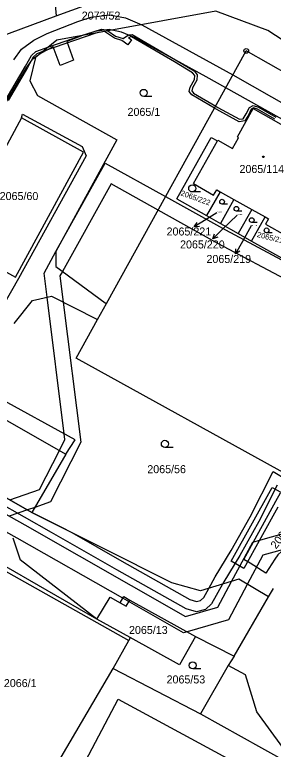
# Model space of a CAD drawing. Extents: x -593183 to -588034, y -1130415 to -1124994.
# Drawn here: x -590378.3 to -590323.3, y -1128610.7 to -1128454.6 of the extents above; entities that cross this region are included whole.
import ezdxf

# ---------------------------------------------------------------- set-up
doc = ezdxf.new("R2010")
doc.units = 0
for name, color, linetype in [('Vrstva 1', 7, 'Continuous'), ('Vrstva 16', 7, 'Continuous'), ('Vrstva 18', 7, 'Continuous'), ('Vrstva 19', 7, 'Continuous'), ('Vrstva 24', 7, 'Continuous'), ('Vrstva 25', 7, 'Continuous'), ('Vrstva 27', 7, 'Continuous'), ('Vrstva 4', 7, 'Continuous')]:
    doc.layers.add(name, color=color, linetype=linetype)

msp = doc.modelspace()

# ---------------------------------------------------------------- linework, layer by layer
at = {"layer": 'Vrstva 1'}
for p, q in [((-590371.83, -1128429.44), (-590369.41, -1128454.82)), ((-590369.41, -1128454.82), (-590354.91, -1128449.52)), ((-590383.84, -1128460.1), (-590369.41, -1128454.82)), ((-590335.49, -1128453.85), (-590369.27, -1128460.02)), ((-590324.44, -1128457.98), (-590335.49, -1128453.85)), ((-590314.51, -1128464.42), (-590324.44, -1128457.98)), ((-590369.27, -1128460.02), (-590373.86, -1128463.71)), ((-590358.75, -1128515.93), (-590329.01, -1128462.28)), ((-590317.11, -1128469.05), (-590329.01, -1128462.28)), ((-590373.86, -1128463.71), (-590375.07, -1128468.64)), ((-590375.07, -1128468.64), (-590373.4, -1128471.77)), ((-590373.4, -1128471.77), (-590356.54, -1128481.17)), ((-590327.53, -1128474.55), (-590313.66, -1128482.38)), ((-590376.82, -1128476.52), (-590391.25, -1128503.11)), ((-590376.82, -1128476.52), (-590376.56, -1128475.75)), ((-590363.61, -1128483.8), (-590376.82, -1128476.52)), ((-590376.56, -1128475.75), (-590363.93, -1128482.58)), ((-590356.54, -1128481.17), (-590369.51, -1128504.87)), ((-590343.79, -1128493.72), (-590336.47, -1128480.67)), ((-590340.25, -1128490.48), (-590335.16, -1128481.4)), ((-590336.47, -1128480.67), (-590335.16, -1128481.4)), ((-590363.93, -1128482.58), (-590363.09, -1128484.57)), ((-590378.07, -1128510.35), (-590363.61, -1128483.8)), ((-590363.09, -1128484.57), (-590377.44, -1128510.63)), ((-590334.6, -1128492.21), (-590337.47, -1128497.28)), ((-590335.3, -1128491.82), (-590334.6, -1128492.21)), ((-590334.6, -1128492.21), (-590331.69, -1128493.83)), ((-590343.79, -1128493.72), (-590337.47, -1128497.28)), ((-590331.69, -1128493.83), (-590334.53, -1128498.94)), ((-590331.69, -1128493.83), (-590327.84, -1128495.97)), ((-590327.84, -1128495.97), (-590330.74, -1128501.08)), ((-590327.84, -1128495.97), (-590325, -1128497.55)), ((-590337.47, -1128497.28), (-590334.53, -1128498.94)), ((-590327.9, -1128502.68), (-590325, -1128497.55)), ((-590334.53, -1128498.94), (-590330.74, -1128501.08)), ((-590330.74, -1128501.08), (-590327.9, -1128502.68)), ((-590391.25, -1128503.11), (-590378.07, -1128510.35)), ((-590327.9, -1128502.68), (-590321.55, -1128506.26)), ((-590369.51, -1128504.87), (-590369.5, -1128508.08)), ((-590369.5, -1128508.08), (-590359.04, -1128515.79)), ((-590377.44, -1128510.63), (-590380.7, -1128516.35)), ((-590378.39, -1128520.2), (-590374.48, -1128515.31)), ((-590374.48, -1128515.31), (-590370.45, -1128514.36)), ((-590370.45, -1128514.36), (-590360.76, -1128519.3)), ((-590359.04, -1128515.79), (-590358.75, -1128515.93)), ((-590360.65, -1128519.36), (-590358.75, -1128515.93)), ((-590365.2, -1128527.58), (-590360.65, -1128519.36)), ((-590360.76, -1128519.3), (-590360.65, -1128519.36)), ((-590319.76, -1128552.62), (-590365.2, -1128527.58)), ((-590398.64, -1128530.19), (-590367.35, -1128547.97)), ((-590365.43, -1128544.89), (-590384.05, -1128534.69)), ((-590360.77, -1128583.02), (-590435.96, -1128539.82)), ((-590374.61, -1128560.36), (-590405.61, -1128542.7)), ((-590367.35, -1128547.97), (-590365.43, -1128544.89)), ((-590367.35, -1128547.97), (-590374.61, -1128560.36)), ((-590344.86, -1128575.28), (-590374.61, -1128560.36)), ((-590378.65, -1128565.76), (-590377.06, -1128570.43)), ((-590360.77, -1128583.02), (-590377.06, -1128570.43)), ((-590384.13, -1128570.71), (-590354, -1128587.52)), ((-590330.63, -1128574.55), (-590338.76, -1128577.03)), ((-590324.26, -1128578.26), (-590330.63, -1128574.55)), ((-590338.76, -1128577.03), (-590344.86, -1128575.28)), ((-590324.26, -1128578.26), (-590323.23, -1128576.5)), ((-590360.77, -1128583.02), (-590357.97, -1128578.31)), ((-590357.97, -1128578.31), (-590355.84, -1128579.52)), ((-590355.84, -1128579.52), (-590355.08, -1128578.23)), ((-590355.08, -1128578.23), (-590353.75, -1128578.97)), ((-590331.6, -1128590.88), (-590324.26, -1128578.26)), ((-590353.75, -1128578.97), (-590339.8, -1128586.72)), ((-590353.68, -1128586.93), (-590360.77, -1128583.02)), ((-590357.29, -1128593.49), (-590354, -1128587.52)), ((-590353.68, -1128586.93), (-590354, -1128587.52)), ((-590343.18, -1128592.72), (-590353.68, -1128586.93)), ((-590339.8, -1128586.72), (-590343.18, -1128592.72)), ((-590339.8, -1128586.72), (-590331.6, -1128590.88)), ((-590331.6, -1128590.88), (-590332.89, -1128592.86)), ((-590374, -1128621.89), (-590357.29, -1128593.49)), ((-590357.29, -1128593.49), (-590338.75, -1128603.15)), ((-590332.89, -1128592.86), (-590338.75, -1128603.15)), ((-590364.79, -1128616.11), (-590356.23, -1128600.01)), ((-590356.23, -1128600.01), (-590303.31, -1128628.56)), ((-590338.75, -1128603.15), (-590325.81, -1128610.34)), ((-590325.81, -1128610.34), (-590304.85, -1128621.96))]:
    msp.add_line(p, q, dxfattribs=at)
for points in [[(-590335.16, -1128481.4), (-590335.06, -1128481.23), (-590331.92, -1128482.99), (-590330.65, -1128480.72), (-590330.91, -1128480.57), (-590327.53, -1128474.55)], [(-590340.25, -1128490.48), (-590335.95, -1128492.92), (-590335.3, -1128491.82)], [(-590324.93, -1128499.07), (-590320.62, -1128501.49), (-590315.59, -1128492.44)], [(-590325, -1128497.55), (-590324.3, -1128497.94), (-590324.93, -1128499.07)], [(-590328.22, -1128571.13), (-590329.5, -1128570.31), (-590322.72, -1128557.97), (-590321.73, -1128556.19)], [(-590318.19, -1128567.78), (-590319.57, -1128567.75), (-590320.66, -1128568.13), (-590321.5, -1128568.66), (-590322.27, -1128569.36), (-590322.91, -1128570.26), (-590324.87, -1128573.26), (-590328.22, -1128571.13)]]:
    msp.add_lwpolyline(points, dxfattribs=at)
at = {"layer": 'Vrstva 16'}
for p, q in [((-590335.29, -1128496.66), (-590337.53, -1128498.08)), ((-590330.98, -1128497.16), (-590333.98, -1128500.09)), ((-590327.95, -1128499.48), (-590329.83, -1128502.81))]:
    msp.add_line(p, q, dxfattribs=at)
at = {"layer": 'Vrstva 24'}
for radius in [0.5, 0.0327]:
    msp.add_circle((-590329.01, -1128462.28), radius, dxfattribs=at)
at = {"layer": 'Vrstva 25'}
for p, q in [((-590349.08, -1128471.95), (-590350.83, -1128471.95)), ((-590338.76, -1128492.25), (-590340.51, -1128492.25)), ((-590332.99, -1128494.82), (-590334.16, -1128494.82)), ((-590329.95, -1128496.31), (-590331.12, -1128496.31)), ((-590337.53, -1128498.08), (-590340.06, -1128499.69)), ((-590333.98, -1128500.09), (-590336.13, -1128502.19)), ((-590326.69, -1128498.74), (-590327.86, -1128498.74)), ((-590323.53, -1128500.91), (-590324.7, -1128500.91)), ((-590329.83, -1128502.81), (-590331.3, -1128505.42)), ((-590344.57, -1128546.52), (-590346.32, -1128546.52)), ((-590338.66, -1128593.58), (-590340.41, -1128593.58))]:
    msp.add_line(p, q, dxfattribs=at)
for points in [[(-590338.95, -1128499.57), (-590340.06, -1128499.69), (-590339.49, -1128498.73)], [(-590335.06, -1128501.84), (-590336.13, -1128502.19), (-590335.76, -1128501.13)], [(-590330.38, -1128504.8), (-590331.3, -1128505.42), (-590331.25, -1128504.31)]]:
    msp.add_lwpolyline(points, dxfattribs=at)
for centre, radius in [((-590350.83, -1128471.2), 0.75), ((-590325.38, -1128484.79), 0.175), ((-590325.38, -1128484.79), 0.15), ((-590340.51, -1128491.5), 0.75), ((-590334.16, -1128494.32), 0.503), ((-590331.12, -1128495.81), 0.503), ((-590327.86, -1128498.24), 0.503), ((-590324.7, -1128500.41), 0.503), ((-590346.32, -1128545.77), 0.75), ((-590340.41, -1128592.83), 0.75)]:
    msp.add_circle(centre, radius, dxfattribs=at)
at = {"layer": 'Vrstva 27'}
for p, q in [((-590361.97, -1128455.13), (-590358.13, -1128454.65)), ((-590358.13, -1128454.65), (-590354.68, -1128455.25)), ((-590371.37, -1128458.6), (-590364.82, -1128456.06)), ((-590364.82, -1128456.06), (-590361.97, -1128455.13)), ((-590354.68, -1128455.25), (-590351.24, -1128456.73)), ((-590364.28, -1128459.11), (-590359.81, -1128457.69)), ((-590361.19, -1128458.13), (-590363.85, -1128459.03)), ((-590358.15, -1128457.75), (-590361.19, -1128458.13)), ((-590359.81, -1128457.69), (-590358.77, -1128457.83)), ((-590358.77, -1128457.83), (-590358.45, -1128458.04)), ((-590358.45, -1128458.04), (-590356.84, -1128459.14)), ((-590357.52, -1128457.87), (-590358.15, -1128457.75)), ((-590355.54, -1128458.27), (-590357.52, -1128457.87)), ((-590351.24, -1128456.73), (-590336.14, -1128465)), ((-590374.21, -1128460), (-590371.37, -1128458.6)), ((-590360.97, -1128458.5), (-590372.14, -1128462.33)), ((-590370.99, -1128461.41), (-590364.28, -1128459.11)), ((-590363.85, -1128459.03), (-590367.15, -1128460.29)), ((-590359.15, -1128458.17), (-590360.97, -1128458.5)), ((-590357.06, -1128459.6), (-590359.15, -1128458.17)), ((-590355.48, -1128460.06), (-590357.06, -1128459.6)), ((-590356.84, -1128459.14), (-590355.19, -1128459.62)), ((-590352.64, -1128459.52), (-590355.54, -1128458.27)), ((-590355.19, -1128459.62), (-590354.08, -1128458.87)), ((-590354.08, -1128458.87), (-590353.29, -1128458.8)), ((-590353.41, -1128459.32), (-590354.07, -1128459.46)), ((-590354.07, -1128459.46), (-590353.41, -1128459.92)), ((-590344.29, -1128464.6), (-590353.41, -1128459.32)), ((-590353.29, -1128458.8), (-590344.03, -1128464.16)), ((-590337.56, -1128467.76), (-590352.64, -1128459.52)), ((-590376.8, -1128461.9), (-590374.21, -1128460)), ((-590367.15, -1128460.29), (-590365.73, -1128464.25)), ((-590354.17, -1128460.98), (-590355.48, -1128460.06)), ((-590353.41, -1128459.92), (-590354.17, -1128460.98)), ((-590378.41, -1128464.17), (-590376.8, -1128461.9)), ((-590374.71, -1128463.26), (-590373.78, -1128462.44)), ((-590372.66, -1128462.74), (-590374.64, -1128464.18)), ((-590373.78, -1128462.44), (-590370.99, -1128461.41)), ((-590372.14, -1128462.33), (-590373.52, -1128462.88)), ((-590370.05, -1128461.42), (-590372.66, -1128462.74)), ((-590368.62, -1128465.37), (-590370.05, -1128461.42)), ((-590375.97, -1128465.56), (-590374.71, -1128463.26)), ((-590374.64, -1128464.18), (-590375.95, -1128466.09)), ((-590374.31, -1128463.58), (-590375.53, -1128465.8)), ((-590373.52, -1128462.88), (-590374.31, -1128463.58)), ((-590365.73, -1128464.25), (-590368.62, -1128465.37)), ((-590344.03, -1128464.16), (-590340.12, -1128466.53)), ((-590380.1, -1128472.57), (-590375.97, -1128465.56)), ((-590375.53, -1128465.8), (-590379.66, -1128472.81)), ((-590340.46, -1128466.91), (-590344.29, -1128464.6)), ((-590336.14, -1128465), (-590331.85, -1128467.4)), ((-590376.61, -1128467.14), (-590392.13, -1128493.26)), ((-590375.95, -1128466.09), (-590376.61, -1128467.14)), ((-590339.98, -1128467.54), (-590340.46, -1128466.91)), ((-590340.12, -1128466.53), (-590339.48, -1128467.38)), ((-590339.48, -1128467.38), (-590339.52, -1128468.53)), ((-590331.85, -1128467.4), (-590301.08, -1128484.84)), ((-590340.96, -1128469.97), (-590340.02, -1128468.39)), ((-590339.52, -1128468.53), (-590340.48, -1128470.15)), ((-590340.02, -1128468.39), (-590339.98, -1128467.54)), ((-590333.35, -1128470.11), (-590337.56, -1128467.76)), ((-590341.13, -1128470.89), (-590340.96, -1128469.97)), ((-590340.48, -1128470.15), (-590340.59, -1128470.77)), ((-590312.21, -1128481.95), (-590333.35, -1128470.11)), ((-590340.58, -1128471.64), (-590341.13, -1128470.89)), ((-590340.59, -1128470.77), (-590340.24, -1128471.26)), ((-590335.76, -1128474.45), (-590340.58, -1128471.64)), ((-590340.24, -1128471.26), (-590335.52, -1128474.02)), ((-590335.27, -1128474.74), (-590335.76, -1128474.45)), ((-590335.52, -1128474.02), (-590335.03, -1128474.3)), ((-590330.56, -1128477.33), (-590335.27, -1128474.74)), ((-590335.03, -1128474.3), (-590330.46, -1128476.81)), ((-590329.01, -1128475.67), (-590328.36, -1128474.31)), ((-590327.98, -1128474.67), (-590328.57, -1128475.91)), ((-590328.36, -1128474.31), (-590327.53, -1128473.86)), ((-590327.47, -1128474.4), (-590327.98, -1128474.67)), ((-590327.53, -1128473.86), (-590326.42, -1128474.21)), ((-590326.62, -1128474.67), (-590327.47, -1128474.4)), ((-590322.94, -1128476.81), (-590326.62, -1128474.67)), ((-590326.42, -1128474.21), (-590322.76, -1128476.33)), ((-590330.46, -1128476.81), (-590329.65, -1128476.7)), ((-590329.65, -1128476.7), (-590329.01, -1128475.67)), ((-590328.57, -1128475.91), (-590329.35, -1128477.16)), ((-590329.35, -1128477.16), (-590330.56, -1128477.33)), ((-590369.51, -1128504.87), (-590358.99, -1128486.11)), ((-590358.99, -1128486.11), (-590346.17, -1128493.25)), ((-590357.73, -1128490.55), (-590368.09, -1128509.12)), ((-590347.76, -1128496.1), (-590357.73, -1128490.55)), ((-590346.17, -1128493.25), (-590333.45, -1128500.33)), ((-590335.07, -1128503.17), (-590347.76, -1128496.1)), ((-590333.45, -1128500.33), (-590308.66, -1128513.53)), ((-590306.34, -1128518.4), (-590335.07, -1128503.17)), ((-590372.01, -1128509.48), (-590369.51, -1128504.87)), ((-590371.37, -1128514.58), (-590372.01, -1128509.48)), ((-590368.09, -1128509.12), (-590368.63, -1128510.1)), ((-590368.63, -1128510.1), (-590367.93, -1128515.64)), ((-590367.71, -1128543.64), (-590371.37, -1128514.58)), ((-590367.93, -1128515.64), (-590364.2, -1128545.42)), ((-590370.43, -1128564.58), (-590415.95, -1128538.83)), ((-590413.43, -1128542.39), (-590376.13, -1128562.95)), ((-590405.61, -1128542.7), (-590374.61, -1128560.36)), ((-590367.56, -1128544.84), (-590367.71, -1128543.64)), ((-590364.2, -1128545.42), (-590370.63, -1128558.1)), ((-590368.75, -1128547.18), (-590367.56, -1128544.84)), ((-590372.95, -1128555.46), (-590368.75, -1128547.18)), ((-590328.16, -1128561.29), (-590323.3, -1128551.61)), ((-590323.3, -1128551.61), (-590320.23, -1128553.47)), ((-590377.71, -1128565.81), (-590401.46, -1128552.75)), ((-590322.44, -1128554.58), (-590326.31, -1128562.28)), ((-590379.32, -1128557.68), (-590372.95, -1128555.46)), ((-590332.24, -1128570.72), (-590323.49, -1128555.03)), ((-590323.49, -1128555.03), (-590321.65, -1128556.04)), ((-590373.97, -1128559.26), (-590375.56, -1128559.82)), ((-590370.63, -1128558.1), (-590373.97, -1128559.26)), ((-590322.29, -1128559.25), (-590329.53, -1128572.23)), ((-590375.56, -1128559.82), (-590379.4, -1128561.15)), ((-590374.61, -1128560.36), (-590366.14, -1128564.61)), ((-590332.22, -1128568.41), (-590328.16, -1128561.29)), ((-590326.31, -1128562.28), (-590330.4, -1128569.47)), ((-590376.13, -1128562.95), (-590341.93, -1128582.42)), ((-590324.41, -1128565.74), (-590316.54, -1128563.56)), ((-590355.29, -1128578.58), (-590377.71, -1128565.81)), ((-590356.54, -1128572.52), (-590370.43, -1128564.58)), ((-590366.14, -1128564.61), (-590355.5, -1128570.69)), ((-590327.63, -1128566.63), (-590324.41, -1128565.74)), ((-590332.13, -1128575.01), (-590327.63, -1128566.63)), ((-590318.03, -1128567.36), (-590325.51, -1128569.43)), ((-590335.6, -1128574.04), (-590332.22, -1128568.41)), ((-590330.4, -1128569.47), (-590333.79, -1128575.09)), ((-590325.51, -1128569.43), (-590328.8, -1128575.62)), ((-590355.5, -1128570.69), (-590340.99, -1128578.86)), ((-590329.53, -1128572.23), (-590332.24, -1128570.72)), ((-590341.8, -1128580.82), (-590356.54, -1128572.52)), ((-590336.97, -1128576.48), (-590335.6, -1128574.04)), ((-590335.06, -1128580.45), (-590332.13, -1128575.01)), ((-590333.79, -1128575.09), (-590334.08, -1128575.6)), ((-590338.07, -1128578.44), (-590336.97, -1128576.48)), ((-590334.08, -1128575.6), (-590336.4, -1128579.76)), ((-590328.8, -1128575.62), (-590332.82, -1128583.19)), ((-590342.38, -1128585.94), (-590355.29, -1128578.58)), ((-590340.99, -1128578.86), (-590339.57, -1128579.26)), ((-590339.57, -1128579.26), (-590338.74, -1128579.05)), ((-590338.74, -1128579.05), (-590338.07, -1128578.44)), ((-590336.4, -1128579.76), (-590337.7, -1128580.95)), ((-590341.93, -1128582.42), (-590335.06, -1128580.45)), ((-590339.59, -1128581.44), (-590341.8, -1128580.82)), ((-590337.7, -1128580.95), (-590339.59, -1128581.44)), ((-590332.82, -1128583.19), (-590341.61, -1128585.72)), ((-590341.61, -1128585.72), (-590342.38, -1128585.94))]:
    msp.add_line(p, q, dxfattribs=at)
at = {"layer": 'Vrstva 4'}
for p, q in [((-590355.84, -1128579.52), (-590354.52, -1128580.27)), ((-590354.52, -1128580.27), (-590353.75, -1128578.97)), ((-590329.19, -1128594.85), (-590332.89, -1128592.86)), ((-590326.74, -1128602.69), (-590329.19, -1128594.85)), ((-590321.22, -1128610.25), (-590326.74, -1128602.69))]:
    msp.add_line(p, q, dxfattribs=at)

# ---------------------------------------------------------------- texts
at = {"layer": 'Vrstva 16'}
for s, p in [('2073/52', (-590364, -1128455.63)), ('2065/221', (-590345.96, -1128501.5)), ('2065/220', (-590343.09, -1128504.25)), ('2065/219', (-590337.48, -1128507.34))]:
    msp.add_text(s, height=1.7, dxfattribs=at).set_placement(p)
at = {"layer": 'Vrstva 18'}
for s, height, p in [('2065/1', 1.7, (-590354.26, -1128476.09)), ('2065/60', 1.7, (-590381.45, -1128493.97)), ('2065/221', 0.2, (-590335.29, -1128496.66)), ('2065/220', 0.2, (-590330.98, -1128497.16)), ('2065/219', 0.2, (-590327.95, -1128499.48)), ('2065/56', 1.7, (-590350.06, -1128552)), ('2065/13', 1.7, (-590353.95, -1128586.16)), ('2065/53', 1.7, (-590345.96, -1128596.67)), ('2066/1', 1.7, (-590380.56, -1128597.45))]:
    msp.add_text(s, height=height, dxfattribs=at).set_placement(p)
for s, height, rotation, p in [('2065/222', 1.14, 340.3197, (-590343.06, -1128492.94)), ('2065/218', 1.14, 345.8902, (-590326.81, -1128501.8)), ('2065/172', 1.7, 52.3565, (-590322.67, -1128568.22))]:
    msp.add_text(s, height=height, rotation=rotation, dxfattribs=at).set_placement(p)
at = {"layer": 'Vrstva 19'}
msp.add_text('2065/114', height=1.7, dxfattribs=at).set_placement((-590330.46, -1128488.22))

doc.saveas('drawing.dxf')
